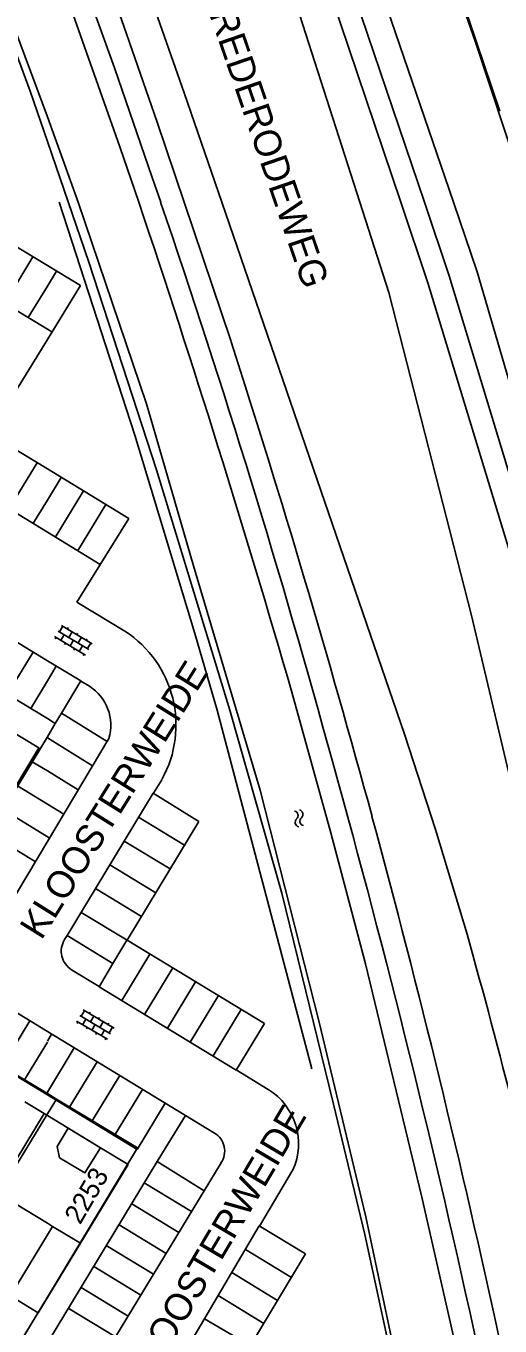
# Model space of a CAD drawing. Extents: x 148816 to 151297, y 399515 to 402500.
# Drawn here: x 150998 to 151041.7, y 400146.4 to 400266.2 of the extents above; entities that cross this region are included whole.
import ezdxf

# ---------------------------------------------------------------- set-up
doc = ezdxf.new("R2010")
doc.units = 0
for name, color, linetype in [('B01 Hoofdgebouw  [T] Norm', 7, 'Continuous'), ('B01 hoofgebouw', 7, 'Continuous'), ('G01 perceelsgrens', 7, 'Continuous'), ('G02 sectiegrens', 7, 'Continuous'), ('S02 Open verharding  Norm', 7, 'Continuous'), ('S05 Water  Norm', 7, 'Continuous'), ('T04 Haag heg  [D] Gem', 7, 'Continuous'), ('T09 Insteek water  [T] Norm', 7, 'Continuous'), ('V00 Kant verharding algemeen  [T] Norm', 7, 'Continuous'), ('V00 Kant verharding algemeen secundair  [T] Gem', 7, 'Continuous'), ('Z01 perceelnummer', 7, 'Continuous'), ('Z06 straatnaam', 7, 'Continuous')]:
    doc.layers.add(name, color=color, linetype=linetype)

msp = doc.modelspace()

# ---------------------------------------------------------------- linework, layer by layer
at = {"layer": 'B01 Hoofdgebouw  [T] Norm'}
for p, q in [((151000, 400155.9), (150971.46, 400173.2)), ((151000.47, 400155.61), (151003.04, 400154.05)), ((151003.04, 400154.05), (150999.15, 400147.65)), ((150996.59, 400149.21), (150999.15, 400147.65))]:
    msp.add_line(p, q, dxfattribs=at)
at = {"layer": 'B01 hoofgebouw'}
for points in [[(151000, 400155.9), (150971.46, 400173.2), (150989.04, 400202.22), (150981.79, 400206.61), (150962.38, 400174.62), (150963.01, 400174.24), (150961.58, 400171.89), (150965.25, 400169.68), (150964.07, 400167.75), (150974.42, 400161.46), (150973.66, 400160.18), (150977.57, 400157.8), (150978.38, 400159.07), (150996.07, 400148.35), (151000, 400154.83)], [(151001.92, 400164.65), (151004.88, 400162.86), (151003.46, 400160.55), (151001.13, 400161.93), (151000.89, 400162.98), (151001.92, 400164.65)], [(151000, 400154.84), (151000.47, 400155.61), (151000, 400155.9)], [(151000, 400154.83), (151000, 400154.84)]]:
    msp.add_lwpolyline(points, dxfattribs=at)
at = {"layer": 'G01 perceelsgrens'}
for points in [[(150995.45, 400268.16), (150998.41, 400260.23), (151000, 400255.6)], [(151000, 400255.6), (151003.82, 400244.49), (151010.05, 400225.35), (151016.82, 400203.19), (151021.6, 400186.32), (151026.37, 400166.86), (151029.24, 400154.85), (151033.27, 400136.24), (151033.63, 400134.55)], [(150975.29, 400203.6), (150979.96, 400211.32), (150999.22, 400199.71), (150994.57, 400192.03)], [(150995.79, 400170.39), (151000, 400167.85)], [(151000, 400167.85), (151000.83, 400167.35)], [(151000.83, 400167.35), (151000, 400165.98)], [(151000.83, 400167.35), (151008.31, 400162.84), (151000, 400149.1)], [(151000, 400165.98), (150989.02, 400147.92)], [(151000, 400149.1), (150996.54, 400143.37), (150989.02, 400147.92)]]:
    msp.add_lwpolyline(points, dxfattribs=at)
at = {"layer": 'G02 sectiegrens'}
msp.add_lwpolyline([(151101.35, 400000), (151098.44, 400014.4), (151085.46, 400078.41), (151076.76, 400122.09), (151072.12, 400144.88), (151067.68, 400165.75), (151064.08, 400180.34), (151058.84, 400202), (151052.41, 400223.89), (151044.93, 400248.23), (151039.41, 400264.85), (151034.18, 400279.86), (151028.47, 400295.08), (151023.11, 400308.17), (151020.34, 400315.08), (151015.03, 400327.35), (151007.94, 400344.24)], dxfattribs=at)
at = {"layer": 'S02 Open verharding  Norm'}
for p, q in [((151000.98, 400210.48), (151003.81, 400208.77)), ((151001.42, 400210.92), (151001.11, 400210.4)), ((151001.29, 400210.99), (151004.12, 400209.29)), ((151001.85, 400210.66), (151001.93, 400210.79)), ((151002.28, 400210.4), (151001.97, 400209.89)), ((151002.71, 400210.14), (151002.78, 400210.27)), ((151000.67, 400209.97), (151003.5, 400208.26)), ((151000.8, 400209.89), (151000.72, 400209.76)), ((151001.54, 400210.14), (151001.23, 400209.63)), ((151001.66, 400209.37), (151001.58, 400209.24)), ((151002.4, 400209.63), (151002.09, 400209.11)), ((151003.13, 400209.88), (151002.82, 400209.37)), ((151002.94, 400208.6), (151003.25, 400209.11)), ((151003.56, 400209.62), (151003.64, 400209.75)), ((151003.99, 400209.36), (151003.68, 400208.85)), ((151002.51, 400208.85), (151002.44, 400208.73)), ((151003.37, 400208.34), (151003.29, 400208.21)), ((151003.42, 400175.48), (151003.11, 400174.97)), ((151003.29, 400175.56), (151006.14, 400173.89)), ((151002.68, 400174.52), (151005.53, 400172.86)), ((151002.81, 400174.45), (151002.74, 400174.32)), ((151002.99, 400175.04), (151005.83, 400173.37)), ((151003.55, 400174.71), (151003.24, 400174.19)), ((151003.85, 400175.23), (151003.93, 400175.36)), ((151004.28, 400174.98), (151003.98, 400174.46)), ((151004.71, 400174.73), (151004.79, 400174.85)), ((151005.14, 400174.47), (151004.84, 400173.95)), ((151005.58, 400174.22), (151005.65, 400174.35)), ((151003.67, 400173.94), (151003.6, 400173.81)), ((151004.41, 400174.21), (151004.11, 400173.69)), ((151004.54, 400173.44), (151004.46, 400173.31)), ((151004.97, 400173.18), (151005.27, 400173.7)), ((151006.01, 400173.97), (151005.7, 400173.45)), ((151005.4, 400172.93), (151005.33, 400172.8))]:
    msp.add_line(p, q, dxfattribs=at)
at = {"layer": 'S05 Water  Norm'}
for centre, start, end in [((151022.68, 400193.48), 312.3113, 76.1663), ((151023.12, 400193.59), 312.3113, 76.1663), ((151023.26, 400192.85), 132.3113, 256.1663), ((151023.69, 400192.96), 132.3113, 256.1663)]:
    msp.add_arc(centre, 0.425, start, end, dxfattribs=at)
at = {"layer": 'T04 Haag heg  [D] Gem'}
for p, q in [((151001.1, 400250.01), (151008.07, 400228.52)), ((151008.07, 400228.52), (151013.59, 400210.24)), ((151013.59, 400210.24), (151015.64, 400203.18)), ((151015.64, 400203.18), (151024.38, 400170.13)), ((150999.7, 400166), (150995.3, 400158.74))]:
    msp.add_line(p, q, dxfattribs=at)
at = {"layer": 'T09 Insteek water  [T] Norm'}
for p, q in [((151025.13, 400285.92), (151037.41, 400250)), ((151000.11, 400273.71), (151006.69, 400255.09)), ((151041.71, 400258.39), (151036.83, 400272.76)), ((151000, 400257.86), (150995.77, 400269.3)), ((151002.85, 400250), (151000, 400257.86)), ((151006.69, 400255.09), (151008.42, 400250)), ((151009.13, 400231.42), (151002.85, 400250)), ((151037.41, 400250), (151039.61, 400243.57)), ((151039.61, 400243.57), (151048.14, 400214.28)), ((151013.48, 400216.49), (151009.13, 400231.42)), ((151019.61, 400195.8), (151013.48, 400216.49)), ((151022.52, 400204.83), (151026.11, 400191.88)), ((151025.05, 400174.44), (151019.61, 400195.8)), ((151026.11, 400191.88), (151029.3, 400179.8)), ((151029.3, 400179.8), (151034.52, 400158.29)), ((151029.35, 400156.5), (151025.05, 400174.44)), ((151034.52, 400158.29), (151039.94, 400134.34)), ((151034.56, 400131.94), (151029.35, 400156.5))]:
    msp.add_line(p, q, dxfattribs=at)
msp.add_arc((149971.59, 399901.55), 1093.82, 16.09735, 18.57626, dxfattribs=at)
at = {"layer": 'V00 Kant verharding algemeen  [T] Norm'}
for p, q in [((151000, 400279.64), (151006.17, 400262.4)), ((151003.37, 400276.5), (151007.05, 400266.23)), ((151034.74, 400250), (151026.62, 400273.97)), ((151032.56, 400250), (151024.75, 400273.22)), ((151028.8, 400250), (151021.88, 400271.54)), ((151012.62, 400260.08), (151009.57, 400268.78)), ((151007.05, 400266.23), (151010.11, 400257.39)), ((151006.17, 400262.4), (151009.66, 400252.28)), ((151016.08, 400250), (151012.62, 400260.08)), ((151010.11, 400257.39), (151012.6, 400250)), ((151009.66, 400252.28), (151010.44, 400250)), ((151000, 400244.16), (150990.35, 400250)), ((151012.6, 400250), (151016.93, 400237.15)), ((151032.92, 400200.97), (151016.08, 400250)), ((151031.47, 400241.68), (151028.8, 400250)), ((151035.06, 400242.57), (151032.56, 400250)), ((151037.03, 400243.22), (151034.74, 400250)), ((151003.05, 400242.31), (151000, 400244.16)), ((151000.84, 400243.64), (151000, 400242.25)), ((151044.08, 400212.89), (151035.06, 400242.57)), ((151046, 400213.57), (151037.03, 400243.22)), ((150998.24, 400239.38), (151000, 400242.25)), ((151003.05, 400242.31), (151000, 400237.36)), ((151039.08, 400211.92), (151031.47, 400241.68)), ((151000, 400238.29), (150998.23, 400239.37)), ((151000.42, 400238.04), (151000, 400238.29)), ((150994.66, 400228.67), (151000, 400237.35)), ((151000, 400225.42), (150994.66, 400228.67)), ((151007.52, 400220.84), (151000, 400225.42)), ((151002.72, 400213.15), (151007.52, 400220.84)), ((151007.13, 400210.46), (151002.72, 400213.15)), ((151052.24, 400156.18), (151039.08, 400211.92)), ((150992.05, 400207.25), (151000, 400202.42)), ((151001.29, 400202.9), (151003.09, 400205.88)), ((151003.87, 400205.39), (151003.08, 400205.87)), ((151000.72, 400201.97), (151000, 400202.42)), ((151000.73, 400201.97), (151000, 400200.74)), ((151000.72, 400201.97), (151001.29, 400202.9)), ((151005.5, 400200.3), (151001.29, 400202.9)), ((150985.37, 400176.61), (151000, 400200.74)), ((151035.77, 400192.19), (151032.92, 400200.97)), ((151005.67, 400200.58), (151000, 400191.08)), ((151010.54, 400196.78), (151009.78, 400195.54)), ((151013.97, 400192.93), (151009.76, 400195.55)), ((151007.35, 400181.98), (151013.97, 400192.93)), ((151000, 400191.08), (150992.34, 400178.24)), ((151038.38, 400183.56), (151035.77, 400192.19)), ((151001.59, 400182.04), (151001.81, 400182.41)), ((151001.81, 400182.41), (151006.03, 400179.84)), ((151020, 400174.32), (151007.35, 400181.98)), ((151002.23, 400179.27), (151004.78, 400177.72)), ((151006.03, 400179.84), (151004.77, 400177.7)), ((150992.34, 400178.24), (151000, 400173.58)), ((151000, 400167.72), (150985.37, 400176.61)), ((151017.41, 400170.02), (151020, 400174.32)), ((151000, 400173.58), (151015.4, 400164.21)), ((151020.36, 400168.23), (151017.41, 400170.03)), ((150997.91, 400167.09), (151000, 400165.82)), ((151000, 400167.72), (151008.27, 400162.71)), ((151010.86, 400166.97), (151008.27, 400162.71)), ((151000, 400165.82), (151004.88, 400162.86)), ((151010.13, 400161.58), (151012.73, 400165.83)), ((151004.88, 400162.86), (151007.43, 400161.32)), ((151010.13, 400161.58), (151000, 400144.88)), ((151000, 400149.07), (151007.43, 400161.32)), ((151014.45, 400158.89), (151010.13, 400161.58)), ((151016, 400161.47), (151014.44, 400158.9)), ((151022.63, 400160.82), (151019.55, 400155.64)), ((151019.53, 400155.65), (151023.8, 400153.07)), ((151023.8, 400153.07), (151018.73, 400144.64)), ((150999.14, 400147.66), (150996.54, 400143.37))]:
    msp.add_line(p, q, dxfattribs=at)
for centre, radius, start, end in [((150197.59, 399972.22), 859, 15.26333, 18.86693), ((150065.6, 399931), 999.38, 15.22086, 17.83865), ((151001.55, 400201.81), 10.3, 330.7828, 57.1714), ((151001.61, 400201.8), 4.24, 343.2636, 57.7702), ((150116.79, 399944.52), 944.26, 12.21833, 15.59435), ((150107.74, 399943.19), 955.51, 12.19059, 15.17919), ((150471.37, 400022.77), 589.37, 12.53504, 15.83245), ((151003.29, 400180.97), 2.01, 147.8836, 238.1358), ((151017.23, 400163.22), 5.91, 336.0332, 58.0309), ((151014.43, 400162.56), 1.91, 325.0692, 59.6339)]:
    msp.add_arc(centre, radius, start, end, dxfattribs=at)
at = {"layer": 'V00 Kant verharding algemeen secundair  [T] Gem'}
for p, q in [((150998.23, 400239.37), (150985.17, 400247.29)), ((150996.07, 400240.68), (150998.67, 400244.96)), ((151000, 400219.58), (150978.73, 400232.57)), ((150996.45, 400221.72), (150999.06, 400225.98)), ((151001.28, 400224.64), (151000, 400222.54)), ((151000.71, 400219.1), (151003.34, 400223.39)), ((150998.67, 400220.36), (151000, 400222.54)), ((151002.76, 400217.85), (151005.39, 400222.14)), ((151004.86, 400216.61), (151000, 400219.58)), ((150994.42, 400211.14), (151000, 400207.74)), ((150998.69, 400208.54), (150996.33, 400204.65)), ((151000, 400207.74), (151003.09, 400205.88)), ((151000.82, 400207.25), (151000, 400205.88)), ((151000, 400205.88), (150998.46, 400203.35)), ((151004.17, 400198.06), (151000, 400200.64)), ((150998.6, 400198.43), (151000, 400197.58)), ((151002.84, 400195.83), (151000, 400197.58)), ((150997.25, 400196.2), (151000, 400194.53)), ((151009.76, 400195.55), (151001.81, 400182.41)), ((151000.17, 400191.43), (150995.94, 400194.04)), ((151001.51, 400193.6), (151000, 400194.53)), ((151012.64, 400190.74), (151008.4, 400193.31)), ((150998.89, 400189.22), (150994.61, 400191.86)), ((151011.32, 400188.55), (151007.08, 400191.12)), ((151010, 400186.36), (151005.75, 400188.93)), ((151008.67, 400184.17), (151004.43, 400186.74)), ((151007.35, 400181.98), (151003.1, 400184.54)), ((151007.33, 400181.99), (151006.03, 400179.84)), ((151009.45, 400180.71), (151006.86, 400176.43)), ((151011.56, 400179.43), (151008.96, 400175.15)), ((151013.66, 400178.16), (151011.06, 400173.88)), ((151004.77, 400177.7), (151017.41, 400170.02)), ((151015.77, 400176.88), (151013.16, 400172.6)), ((151017.87, 400175.61), (151015.27, 400171.32)), ((150998.38, 400174.55), (150995.79, 400170.28)), ((151000.39, 400173.33), (151000, 400172.69)), ((151000, 400172.6), (150997.84, 400169.04)), ((151002.48, 400172.06), (151000, 400167.97)), ((151004.58, 400170.79), (151001.99, 400166.52)), ((151006.67, 400169.52), (151004.08, 400165.25)), ((151008.76, 400168.24), (151006.18, 400163.98)), ((150999.89, 400167.79), (151000, 400167.97)), ((151014.44, 400158.9), (151005.1, 400143.51)), ((151008.93, 400159.61), (151013.28, 400156.97)), ((151007.77, 400157.68), (151012.11, 400155.04)), ((151006.6, 400155.76), (151010.95, 400153.12)), ((151019.53, 400155.65), (151010.73, 400140.76)), ((151005.43, 400153.84), (151009.78, 400151.2)), ((151022.5, 400150.9), (151018.25, 400153.48)), ((151004.27, 400151.91), (151008.61, 400149.27)), ((151021.22, 400148.79), (151016.99, 400151.35)), ((151003.1, 400149.99), (151007.44, 400147.35)), ((151019.95, 400146.67), (151015.74, 400149.23)), ((151001.93, 400148.06), (151006.28, 400145.43)), ((151014.48, 400147.1), (151018.77, 400144.56))]:
    msp.add_line(p, q, dxfattribs=at)

# ---------------------------------------------------------------- texts
at = {"layer": 'Z01 perceelnummer'}
msp.add_text('2253', height=1.8, rotation=59.7767, dxfattribs=at).set_placement((151003.02, 400155.7))
at = {"layer": 'Z06 straatnaam'}
for s, rotation, p in [('BREDERODEWEG', 288.9603, (151014.18, 400269.44)), ('KLOOSTERWEIDE', 57.9946, (150999.45, 400181.92)), ('KLOOSTERWEIDE', 59.3804, (151009.09, 400140.68))]:
    msp.add_text(s, height=2.5, rotation=rotation, dxfattribs=at).set_placement(p)

doc.saveas('drawing.dxf')
